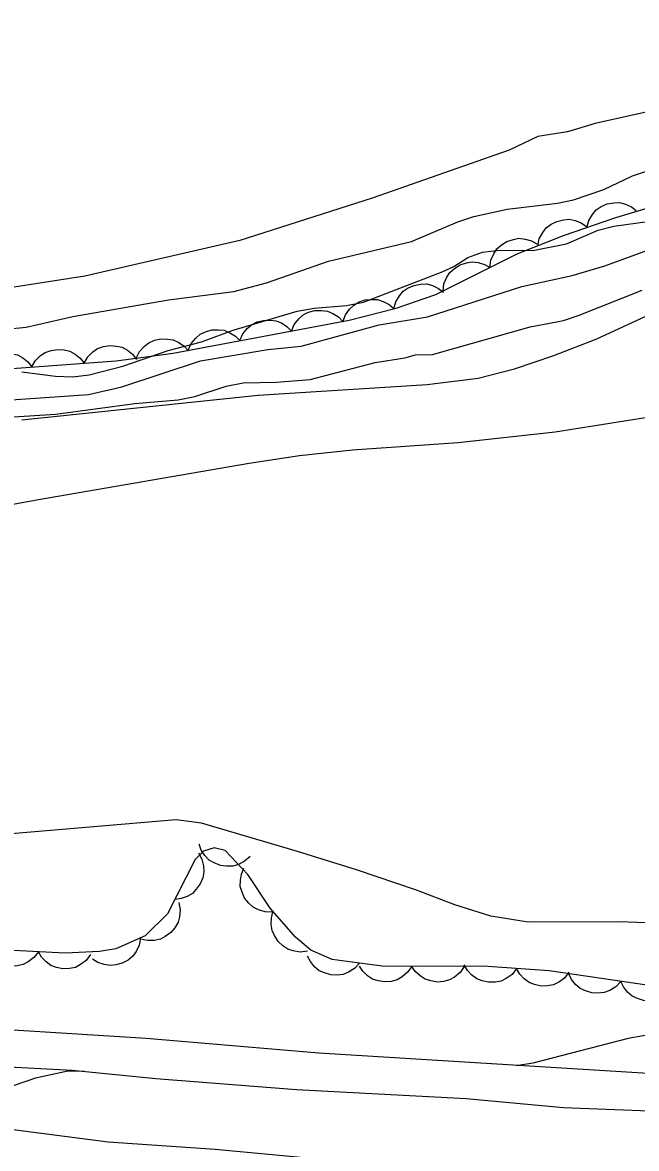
# Model space of a CAD drawing. Extents: x 336540 to 340074, y 5572036 to 5573747.
# Drawn here: x 339324.5 to 339359.6, y 5572831.4 to 5572895.8 of the extents above; entities that cross this region are included whole.
import ezdxf

# ---------------------------------------------------------------- set-up
doc = ezdxf.new("R2010")
doc.units = 0
for name, color, linetype in [('Niveau 1', 7, 'Continuous'), ('Niveau 2', 7, 'Continuous'), ('Niveau 22', 7, 'Continuous'), ('Niveau 4', 7, 'Continuous'), ('Niveau 44', 7, 'Continuous')]:
    doc.layers.add(name, color=color, linetype=linetype)

msp = doc.modelspace()

# ---------------------------------------------------------------- linework, layer by layer
at = {"layer": 'Niveau 1'}
for points in [[(339324.44, 5572873.04), (339337.97, 5572874.45), (339347.63, 5572875.07), (339350.55, 5572875.42), (339352.62, 5572875.95), (339354.87, 5572876.71), (339357.34, 5572877.68), (339364.64, 5572881.04), (339367.13, 5572882.1), (339369.99, 5572883.04), (339378.81, 5572885.67), (339387.23, 5572888.4), (339389.7, 5572889.29), (339391.71, 5572890.16), (339394.24, 5572891.4), (339395.85, 5572892.04), (339397.47, 5572892.5)], [(339400.51, 5572836.35), (339400.39, 5572836.39), (339397.16, 5572836.41), (339394.19, 5572836.55), (339387.76, 5572837.08), (339378.61, 5572837.67), (339370.53, 5572838.33), (339364.34, 5572838.37), (339361.7, 5572838.13), (339359.13, 5572837.66), (339353.68, 5572836.26), (339352.74, 5572836.1)], [(339328.02, 5572835.77), (339327.07, 5572835.79), (339325.23, 5572835.4), (339322.59, 5572834.5), (339321.63, 5572834.31), (339318.86, 5572834.2), (339317, 5572834.28), (339313.44, 5572834.21), (339312.48, 5572833.97), (339312.72, 5572833.01), (339315.45, 5572832.28), (339318.34, 5572831.77), (339319.25, 5572831.5), (339323.95, 5572830.52), (339327.59, 5572829.29), (339329.3, 5572828.3), (339329.7, 5572827.97), (339329.67, 5572827.74)]]:
    msp.add_lwpolyline(points, dxfattribs=at)
at = {"layer": 'Niveau 2'}
for points in [[(339319.04, 5572877.78), (339324.7, 5572878.34), (339327.36, 5572878.95), (339332.84, 5572879.91), (339336.58, 5572880.38), (339338.44, 5572880.87), (339341.99, 5572882.12), (339346.74, 5572883.23), (339349.38, 5572884.36), (339350.29, 5572884.66), (339352.21, 5572885.09), (339355.09, 5572885.43), (339356, 5572885.62), (339357.74, 5572886.22), (339359.38, 5572886.99), (339360.28, 5572887.29)], [(339324.45, 5572875.78), (339326.38, 5572875.53), (339327.34, 5572875.49), (339328.3, 5572875.62), (339330.22, 5572876.11), (339332.81, 5572877.01), (339334.73, 5572877.5), (339336.53, 5572878.16), (339340.2, 5572879.25), (339341.16, 5572879.43), (339343.02, 5572879.58), (339343.98, 5572879.77), (339348.49, 5572881.5), (339349.16, 5572881.8), (339349.95, 5572882.32), (339350.79, 5572882.62), (339351.76, 5572882.75), (339353.68, 5572882.73), (339355.6, 5572883.11), (339357.4, 5572883.88), (339358.3, 5572884.12), (339360.23, 5572884.38)], [(339347.65, 5572878.93), (339353.05, 5572880.67), (339355.93, 5572881.29), (339357.79, 5572881.84), (339363.31, 5572883.86)], [(339322.77, 5572873.13), (339326.38, 5572873.37), (339330.9, 5572873.97), (339333.38, 5572874.18), (339334.34, 5572874.37), (339336.14, 5572874.97), (339337.1, 5572875.16), (339339.02, 5572875.19), (339340.94, 5572875.34), (339344.66, 5572876.32), (339346.35, 5572876.58), (339346.97, 5572876.76), (339347.93, 5572876.78), (339353.51, 5572878.35), (339355.42, 5572878.73), (339356.32, 5572879.03), (339359.92, 5572880.45)], [(339323.56, 5572874.17), (339328.25, 5572874.49), (339330.17, 5572874.92), (339334.67, 5572876.42), (339338.51, 5572877.06), (339340.43, 5572877.26), (339344.88, 5572878.48), (339347.65, 5572878.93)], [(339313, 5572866.21), (339325.39, 5572868.48), (339337.44, 5572870.57), (339340.32, 5572871), (339343.36, 5572871.32), (339349.41, 5572871.75), (339354.95, 5572872.35), (339360.95, 5572873.31)], [(339364.04, 5572844.12), (339358.63, 5572844.34), (339353.4, 5572844.32), (339351.27, 5572844.66), (339349.22, 5572845.31), (339347.01, 5572846.15), (339343.59, 5572847.3), (339340.21, 5572848.36), (339334.73, 5572849.97), (339333.27, 5572850.17), (339322.93, 5572849.3)]]:
    msp.add_lwpolyline(points, dxfattribs=at)
at = {"layer": 'Niveau 22'}
for points in [[(339323.95, 5572838.16), (339331.55, 5572837.68), (339341.44, 5572836.84), (339360.58, 5572835.66), (339374.82, 5572835.09), (339382.62, 5572835.18), (339392.18, 5572835.59), (339398.16, 5572836.16), (339401.36, 5572836.56), (339404.11, 5572837.01), (339411.1, 5572838.73), (339417.06, 5572840.38), (339423.99, 5572842.04), (339427.05, 5572843.24), (339436.3, 5572846.59)], [(339429.91, 5572841.99), (339425.45, 5572840.37), (339416.37, 5572838.04), (339413.77, 5572837.25), (339407.58, 5572835.6), (339403.74, 5572834.9), (339401.77, 5572834.7), (339400.53, 5572834.39), (339397.26, 5572833.99), (339393.04, 5572833.63), (339388.15, 5572833.3), (339384.83, 5572833.18), (339374.94, 5572833.05), (339371.09, 5572833.09), (339355.43, 5572833.7), (339349.85, 5572834.22), (339340.15, 5572834.72), (339332.11, 5572835.36), (339327.33, 5572835.84), (339323.34, 5572836.05)]]:
    msp.add_lwpolyline(points, dxfattribs=at)
at = {"layer": 'Niveau 4'}
for points in [[(339360.57, 5572890.73), (339357.23, 5572889.98), (339355.65, 5572889.5), (339353.96, 5572889.24), (339352.32, 5572888.47), (339344.48, 5572885.71), (339336.92, 5572883.3), (339328.05, 5572881.26), (339323.52, 5572880.55)], [(339309.45, 5572833.67), (339312.5, 5572833.33), (339320.41, 5572832.84), (339323.05, 5572832.57), (339329.39, 5572831.75), (339335.5, 5572831.33), (339342.02, 5572830.72), (339345.58, 5572830.56), (339356.1, 5572829.62), (339359.71, 5572829.45), (339364.85, 5572829.36), (339375.34, 5572828.77), (339391.42, 5572828.71), (339418.26, 5572829.11), (339420.9, 5572829.3), (339422.69, 5572829.61), (339424.31, 5572830.11), (339425.68, 5572830.87), (339426.69, 5572831.93), (339427.28, 5572833.22), (339427.36, 5572833.9), (339427.2, 5572835.37), (339426.78, 5572836.9), (339426.25, 5572838.23)]]:
    msp.add_lwpolyline(points, dxfattribs=at)
at = {"layer": 'Niveau 44'}
for points in [[(339318.95, 5572875.62), (339329.85, 5572876.42), (339333.1, 5572876.86), (339343.17, 5572878.74), (339345.85, 5572879.43), (339348.13, 5572880.2), (339352.77, 5572882.53), (339355.43, 5572883.58), (339358.41, 5572884.61), (339363.97, 5572886.27), (339370.26, 5572887.8), (339375.35, 5572889.23), (339380.95, 5572891.14), (339389.3, 5572893.45), (339394.47, 5572895.27), (339395.37, 5572895.76)], [(339356.76, 5572884.04), (339356.87, 5572884.44), (339357.08, 5572884.79), (339357.29, 5572885.04), (339357.58, 5572885.24), (339357.92, 5572885.39), (339358.3, 5572885.45), (339358.62, 5572885.47), (339358.97, 5572885.38), (339359.31, 5572885.23), (339359.59, 5572885.02)], [(339353.95, 5572882.99), (339354.04, 5572883.4), (339354.24, 5572883.76), (339354.44, 5572884.02), (339354.72, 5572884.23), (339355.05, 5572884.39), (339355.42, 5572884.47), (339355.75, 5572884.51), (339356.09, 5572884.43), (339356.44, 5572884.3), (339356.74, 5572884.1)], [(339351.22, 5572881.75), (339351.27, 5572882.17), (339351.44, 5572882.54), (339351.62, 5572882.82), (339351.88, 5572883.05), (339352.19, 5572883.24), (339352.56, 5572883.36), (339352.88, 5572883.42), (339353.23, 5572883.38), (339353.59, 5572883.27), (339353.9, 5572883.1)], [(339348.54, 5572880.41), (339348.59, 5572880.82), (339348.76, 5572881.19), (339348.93, 5572881.47), (339349.2, 5572881.7), (339349.51, 5572881.9), (339349.88, 5572882.01), (339350.2, 5572882.07), (339350.55, 5572882.03), (339350.91, 5572881.93), (339351.22, 5572881.75)], [(339345.72, 5572879.39), (339345.83, 5572879.79), (339346.05, 5572880.13), (339346.26, 5572880.39), (339346.55, 5572880.58), (339346.89, 5572880.73), (339347.27, 5572880.79), (339347.6, 5572880.81), (339347.94, 5572880.72), (339348.28, 5572880.56), (339348.56, 5572880.35)], [(339342.81, 5572878.65), (339342.95, 5572879.04), (339343.19, 5572879.37), (339343.43, 5572879.6), (339343.73, 5572879.78), (339344.08, 5572879.9), (339344.46, 5572879.93), (339344.79, 5572879.92), (339345.12, 5572879.81), (339345.45, 5572879.63), (339345.72, 5572879.4)], [(339339.86, 5572878.12), (339340.02, 5572878.5), (339340.29, 5572878.81), (339340.53, 5572879.04), (339340.85, 5572879.19), (339341.21, 5572879.29), (339341.59, 5572879.29), (339341.92, 5572879.26), (339342.24, 5572879.13), (339342.55, 5572878.93), (339342.81, 5572878.67)], [(339336.91, 5572877.57), (339337.08, 5572877.95), (339337.34, 5572878.26), (339337.58, 5572878.48), (339337.9, 5572878.64), (339338.26, 5572878.73), (339338.64, 5572878.74), (339338.97, 5572878.71), (339339.29, 5572878.58), (339339.6, 5572878.38), (339339.86, 5572878.12)], [(339333.96, 5572877.02), (339334.13, 5572877.4), (339334.39, 5572877.71), (339334.64, 5572877.93), (339334.95, 5572878.08), (339335.31, 5572878.18), (339335.69, 5572878.19), (339336.02, 5572878.16), (339336.34, 5572878.02), (339336.66, 5572877.83), (339336.91, 5572877.57)], [(339328.01, 5572876.28), (339328.22, 5572876.65), (339328.51, 5572876.93), (339328.78, 5572877.12), (339329.11, 5572877.23), (339329.48, 5572877.29), (339329.86, 5572877.26), (339330.18, 5572877.19), (339330.49, 5572877.02), (339330.78, 5572876.79), (339331, 5572876.5)], [(339330.99, 5572876.57), (339331.18, 5572876.95), (339331.46, 5572877.25), (339331.71, 5572877.45), (339332.04, 5572877.59), (339332.4, 5572877.67), (339332.78, 5572877.66), (339333.11, 5572877.61), (339333.42, 5572877.46), (339333.73, 5572877.25), (339333.97, 5572876.98)], [(339322.03, 5572875.85), (339322.23, 5572876.21), (339322.53, 5572876.49), (339322.8, 5572876.68), (339323.13, 5572876.79), (339323.5, 5572876.85), (339323.88, 5572876.82), (339324.2, 5572876.75), (339324.5, 5572876.58), (339324.79, 5572876.35), (339325.02, 5572876.07)], [(339325.02, 5572876.07), (339325.23, 5572876.43), (339325.52, 5572876.71), (339325.79, 5572876.9), (339326.12, 5572877.01), (339326.49, 5572877.07), (339326.87, 5572877.04), (339327.19, 5572876.97), (339327.5, 5572876.8), (339327.79, 5572876.57), (339328.01, 5572876.28)], [(339365.27, 5572839.97), (339354.6, 5572841.53), (339351.1, 5572841.78), (339345.06, 5572841.8), (339342.2, 5572842.19), (339340.98, 5572842.71), (339340.09, 5572843.45), (339338.64, 5572845.11), (339337.38, 5572847.05), (339336.07, 5572848.42), (339335.44, 5572848.57), (339334.84, 5572848.38), (339334.35, 5572847.9), (339332.78, 5572844.8), (339331.5, 5572843.53), (339329.83, 5572842.79), (339328.88, 5572842.64), (339326.93, 5572842.54), (339322.1, 5572842.79)], [(339334.55, 5572848.29), (339334.75, 5572847.92), (339334.84, 5572847.53), (339334.86, 5572847.2), (339334.79, 5572846.85), (339334.65, 5572846.51), (339334.42, 5572846.2), (339334.2, 5572845.96), (339333.9, 5572845.79), (339333.55, 5572845.66), (339333.19, 5572845.61)], [(339337.5, 5572848.08), (339337.19, 5572847.8), (339336.83, 5572847.62), (339336.51, 5572847.52), (339336.16, 5572847.51), (339335.8, 5572847.56), (339335.44, 5572847.71), (339335.16, 5572847.87), (339334.92, 5572848.13), (339334.71, 5572848.44), (339334.58, 5572848.77)], [(339338.78, 5572844.89), (339338.37, 5572844.9), (339337.98, 5572845.02), (339337.68, 5572845.17), (339337.42, 5572845.4), (339337.19, 5572845.69), (339337.04, 5572846.04), (339336.94, 5572846.36), (339336.95, 5572846.71), (339337.01, 5572847.07), (339337.15, 5572847.41)], [(339333.43, 5572845.44), (339333.5, 5572845.03), (339333.46, 5572844.63), (339333.38, 5572844.31), (339333.2, 5572844), (339332.96, 5572843.72), (339332.65, 5572843.5), (339332.37, 5572843.34), (339332.02, 5572843.27), (339331.65, 5572843.26), (339331.3, 5572843.33)], [(339340.79, 5572842.65), (339340.37, 5572842.6), (339339.97, 5572842.67), (339339.66, 5572842.77), (339339.37, 5572842.97), (339339.1, 5572843.22), (339338.9, 5572843.55), (339338.76, 5572843.84), (339338.71, 5572844.19), (339338.72, 5572844.56), (339338.81, 5572844.91)], [(339331.24, 5572843.41), (339331.16, 5572843), (339330.98, 5572842.64), (339330.79, 5572842.37), (339330.52, 5572842.15), (339330.19, 5572841.97), (339329.82, 5572841.88), (339329.5, 5572841.83), (339329.15, 5572841.89), (339328.8, 5572842.01), (339328.49, 5572842.2)], [(339325.39, 5572842.62), (339325.13, 5572842.29), (339324.81, 5572842.05), (339324.52, 5572841.89), (339324.17, 5572841.82), (339323.8, 5572841.8), (339323.43, 5572841.89), (339323.12, 5572841.99), (339322.83, 5572842.2), (339322.58, 5572842.47), (339322.39, 5572842.77)], [(339328.38, 5572842.46), (339328.13, 5572842.13), (339327.8, 5572841.89), (339327.51, 5572841.73), (339327.17, 5572841.66), (339326.8, 5572841.65), (339326.42, 5572841.73), (339326.11, 5572841.84), (339325.83, 5572842.05), (339325.57, 5572842.31), (339325.39, 5572842.62)], [(339343.76, 5572841.98), (339343.48, 5572841.67), (339343.13, 5572841.45), (339342.83, 5572841.32), (339342.48, 5572841.28), (339342.11, 5572841.3), (339341.75, 5572841.41), (339341.45, 5572841.54), (339341.18, 5572841.77), (339340.95, 5572842.06), (339340.79, 5572842.38)], [(339346.75, 5572841.79), (339346.51, 5572841.45), (339346.2, 5572841.19), (339345.91, 5572841.02), (339345.57, 5572840.93), (339345.21, 5572840.9), (339344.83, 5572840.97), (339344.51, 5572841.06), (339344.22, 5572841.25), (339343.95, 5572841.51), (339343.75, 5572841.8)], [(339349.75, 5572841.78), (339349.51, 5572841.44), (339349.2, 5572841.18), (339348.91, 5572841.01), (339348.57, 5572840.92), (339348.21, 5572840.89), (339347.83, 5572840.96), (339347.51, 5572841.05), (339347.22, 5572841.24), (339346.95, 5572841.5), (339346.75, 5572841.79)], [(339352.74, 5572841.66), (339352.49, 5572841.33), (339352.15, 5572841.1), (339351.86, 5572840.95), (339351.51, 5572840.88), (339351.14, 5572840.88), (339350.77, 5572840.97), (339350.47, 5572841.08), (339350.19, 5572841.29), (339349.93, 5572841.56), (339349.75, 5572841.88)], [(339355.74, 5572841.45), (339355.48, 5572841.12), (339355.15, 5572840.89), (339354.85, 5572840.74), (339354.51, 5572840.67), (339354.14, 5572840.66), (339353.76, 5572840.76), (339353.46, 5572840.87), (339353.18, 5572841.08), (339352.93, 5572841.35), (339352.74, 5572841.66)], [(339358.7, 5572840.93), (339358.41, 5572840.62), (339358.07, 5572840.41), (339357.76, 5572840.29), (339357.41, 5572840.25), (339357.04, 5572840.27), (339356.68, 5572840.39), (339356.38, 5572840.52), (339356.12, 5572840.75), (339355.88, 5572841.04), (339355.73, 5572841.37)], [(339361.66, 5572840.5), (339361.38, 5572840.19), (339361.03, 5572839.98), (339360.73, 5572839.85), (339360.38, 5572839.81), (339360.01, 5572839.83), (339359.65, 5572839.95), (339359.35, 5572840.08), (339359.09, 5572840.32), (339358.85, 5572840.61), (339358.7, 5572840.93)]]:
    msp.add_lwpolyline(points, dxfattribs=at)

doc.saveas('drawing.dxf')
